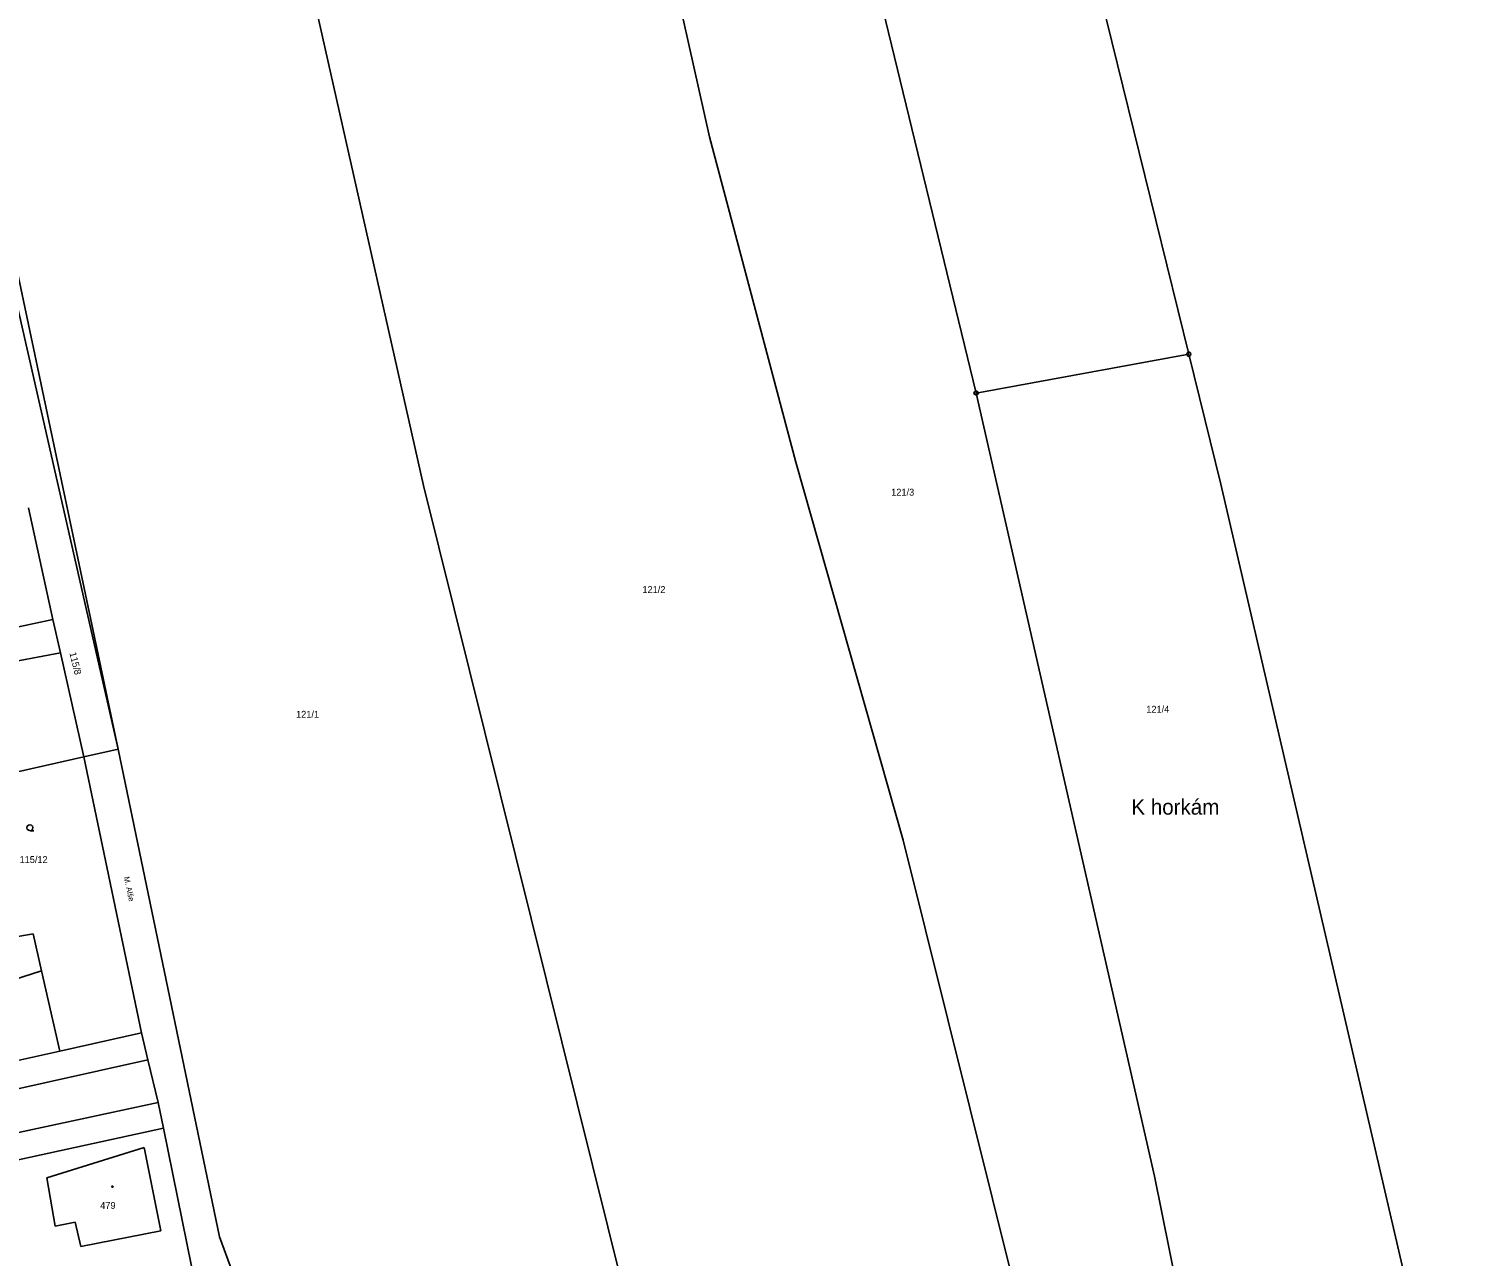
# Model space of a CAD drawing. Extents: x -757994 to -755874, y -1047691 to -1046119.
# Drawn here: x -756280.1 to -756102.8, y -1047000.3 to -1046848.6 of the extents above; entities that cross this region are included whole.
import ezdxf

# ---------------------------------------------------------------- set-up
doc = ezdxf.new("R2010")
doc.units = 0
doc.layers.add('katastrální mapa', color=7, linetype='Continuous')

msp = doc.modelspace()

# ---------------------------------------------------------------- linework, layer by layer
at = {"layer": 'katastrální mapa'}
for p, q in [((-756310.63, -1046740.64), (-756269.78, -1046934.1)), ((-756197.22, -1046752.78), (-756163.01, -1046893.6)), ((-756166.99, -1046765.66), (-756136.71, -1046888.79)), ((-756210.17, -1046798.54), (-756195.93, -1046861.94)), ((-756254.94, -1046799.93), (-756231.29, -1046905.02)), ((-756289.01, -1046849.81), (-756269.04, -1046937.62)), ((-756195.93, -1046861.94), (-756185.3, -1046902.14)), ((-756136.71, -1046888.79), (-756163.01, -1046893.6)), ((-756136.77, -1046888.79), (-756136.65, -1046888.79)), ((-756136.71, -1046888.79), (-756132.75, -1046904.87)), ((-756163.07, -1046893.6), (-756162.95, -1046893.6)), ((-756163.01, -1046893.6), (-756140.95, -1046990.38)), ((-756185.3, -1046902.14), (-756172.02, -1046948.87)), ((-756231.29, -1046905.02), (-756202.67, -1047020.16)), ((-756132.75, -1046904.87), (-756102.8, -1047034.06)), ((-756277.09, -1046921.59), (-756280.1, -1046907.77)), ((-756277.09, -1046921.59), (-756316.39, -1046929.84)), ((-756276.17, -1046925.69), (-756277.09, -1046921.59)), ((-756276.17, -1046925.69), (-756290.34, -1046928.38)), ((-756273.27, -1046938.57), (-756276.17, -1046925.69)), ((-756269.78, -1046934.1), (-756269.04, -1046937.62)), ((-756269.04, -1046937.62), (-756273.27, -1046938.57)), ((-756269.04, -1046937.62), (-756256.5, -1046997.9)), ((-756273.27, -1046938.57), (-756298.86, -1046944.31)), ((-756273.27, -1046938.57), (-756266.16, -1046972.66)), ((-756172.02, -1046948.87), (-756157.09, -1047008.81)), ((-756283.07, -1046961.04), (-756279.54, -1046960.42)), ((-756279.54, -1046960.42), (-756278.51, -1046965.01)), ((-756278.51, -1046965.01), (-756281.94, -1046966.12)), ((-756278.51, -1046965.01), (-756276.24, -1046974.92)), ((-756276.24, -1046974.92), (-756266.16, -1046972.66)), ((-756266.16, -1046972.66), (-756265.34, -1046976)), ((-756343.09, -1046993.24), (-756265.34, -1046976)), ((-756285.51, -1046976.99), (-756276.24, -1046974.92)), ((-756265.34, -1046976), (-756264.06, -1046981.26)), ((-756342.14, -1046998), (-756264.06, -1046981.26)), ((-756264.06, -1046981.26), (-756263.44, -1046984.46)), ((-756263.44, -1046984.46), (-756285.78, -1046989.31)), ((-756259.97, -1047001.5), (-756263.44, -1046984.46)), ((-756277.85, -1046990.61), (-756265.8, -1046986.83)), ((-756265.8, -1046986.83), (-756263.75, -1046997.14)), ((-756276.82, -1046996.57), (-756277.85, -1046990.61)), ((-756140.95, -1046990.38), (-756122.93, -1047079.43)), ((-756274.34, -1046996.08), (-756276.82, -1046996.57)), ((-756273.65, -1046999.08), (-756274.34, -1046996.08)), ((-756263.75, -1046997.14), (-756273.65, -1046999.08)), ((-756256.5, -1046997.9), (-756249.85, -1047015.96))]:
    msp.add_line(p, q, dxfattribs=at)
for points in [[(-756136.64, -1046888.55), (-756136.51, -1046888.64), (-756136.46, -1046888.79), (-756136.51, -1046888.93), (-756136.64, -1046889.02), (-756136.79, -1046889.02), (-756136.92, -1046888.93), (-756136.97, -1046888.79), (-756136.92, -1046888.64), (-756136.79, -1046888.55)], [(-756162.94, -1046893.36), (-756162.81, -1046893.45), (-756162.76, -1046893.6), (-756162.81, -1046893.74), (-756162.94, -1046893.83), (-756163.09, -1046893.83), (-756163.22, -1046893.74), (-756163.27, -1046893.6), (-756163.22, -1046893.45), (-756163.09, -1046893.36)], [(-756269.74, -1046991.6), (-756269.69, -1046991.61), (-756269.67, -1046991.65), (-756269.66, -1046991.68), (-756269.67, -1046991.73), (-756269.71, -1046991.76), (-756269.74, -1046991.77), (-756269.78, -1046991.75), (-756269.82, -1046991.72), (-756269.83, -1046991.68), (-756269.82, -1046991.64), (-756269.77, -1046991.6)]]:
    msp.add_lwpolyline(points, close=True, dxfattribs=at)
msp.add_lwpolyline([(-756279.92, -1046947.68), (-756280.11, -1046947.63), (-756280.25, -1046947.5), (-756280.3, -1046947.31), (-756280.25, -1046947.12), (-756280.11, -1046946.99), (-756279.93, -1046946.94), (-756279.74, -1046946.99), (-756279.6, -1046947.12), (-756279.56, -1046947.32), (-756279.6, -1046947.51), (-756279.74, -1046947.64), (-756279.93, -1046947.69), (-756279.43, -1046947.69)], dxfattribs=at)

# ---------------------------------------------------------------- texts
for s, height, p in [('121/3', 0.85, (-756173.5, -1046906.27)), ('121/2', 0.85, (-756204.24, -1046918.3)), ('121/4', 0.85, (-756141.98, -1046933.1)), ('121/1', 0.85, (-756247.04, -1046933.72)), ('K horkám', 1.9, (-756143.82, -1046945.7)), ('115/12', 0.85, (-756281.21, -1046951.68)), ('479', 0.85, (-756271.24, -1046994.43))]:
    msp.add_text(s, height=height, dxfattribs=at).set_placement(p)
for s, height, rotation, p in [('115/8', 0.85, 284.0725, (-756275.06, -1046925.72)), ('M. Alše', 0.7, 282.0671, (-756268.33, -1046953.43))]:
    msp.add_text(s, height=height, rotation=rotation, dxfattribs=at).set_placement(p)

doc.saveas('drawing.dxf')
